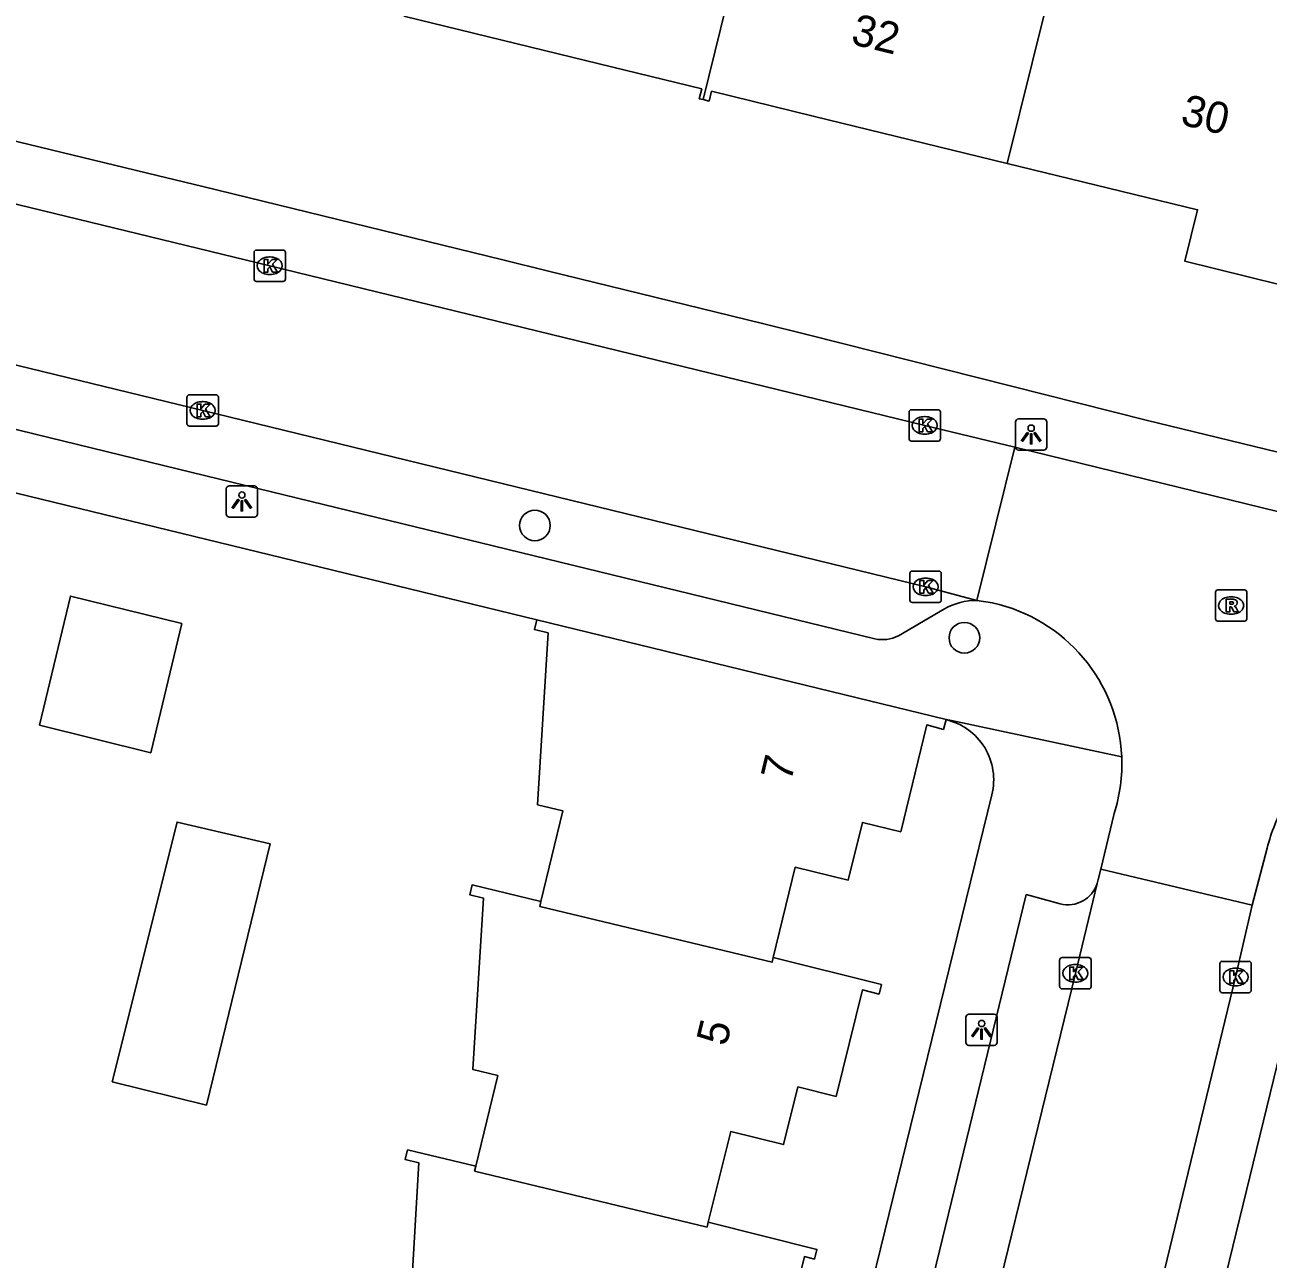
# Model space of a CAD drawing. Extents: x 163268 to 164360, y 381529 to 382285.
# Drawn here: x 164022.91 to 164062.59, y 382157.89 to 382197.29 of the extents above; entities that cross this region are included whole.
import ezdxf

# ---------------------------------------------------------------- set-up
doc = ezdxf.new("R2010")
doc.units = 0
for name, color, linetype in [('IMGEO_Boom', 7, 'Continuous'), ('IMGEO_Kolk', 7, 'Continuous'), ('IMGEO_Lichtpunt', 7, 'Continuous'), ('IMGEO_Muur', 7, 'Continuous'), ('IMGEO_Pand', 7, 'Continuous'), ('IMGEO_Pand_nummerreeks', 7, 'Continuous'), ('IMGEO_Rijbaan_lokaal_open', 7, 'Continuous'), ('IMGEO_Rioolput', 7, 'Continuous'), ('IMGEO_Voetpad_open', 7, 'Continuous')]:
    doc.layers.add(name, color=color, linetype=linetype)

msp = doc.modelspace()

# ---------------------------------------------------------------- linework, layer by layer
at = {"layer": 'IMGEO_Boom'}
for centre in [(164039.189, 382181.307), (164052.897, 382177.723)]:
    msp.add_circle(centre, 0.489, dxfattribs=at)
at = {"layer": 'IMGEO_Kolk'}
for p, q in [((164030.224, 382189.172), (164030.224, 382190.024)), ((164030.299, 382190.098), (164031.151, 382190.098)), ((164031.225, 382190.024), (164031.225, 382189.172)), ((164030.712, 382189.878), (164030.737, 382189.878)), ((164030.735, 382189.318), (164030.71, 382189.318)), ((164031.151, 382189.098), (164030.299, 382189.098)), ((164028.084, 382184.554), (164028.084, 382185.406)), ((164028.159, 382185.48), (164029.011, 382185.48)), ((164028.572, 382185.26), (164028.597, 382185.26)), ((164029.085, 382185.406), (164029.085, 382184.554)), ((164051.132, 382184.076), (164051.132, 382184.928)), ((164051.207, 382185.002), (164052.059, 382185.002)), ((164051.62, 382184.782), (164051.645, 382184.782)), ((164052.133, 382184.928), (164052.133, 382184.076)), ((164029.011, 382184.48), (164028.159, 382184.48)), ((164028.595, 382184.7), (164028.57, 382184.7)), ((164052.059, 382184.002), (164051.207, 382184.002)), ((164051.643, 382184.222), (164051.618, 382184.222)), ((164051.16, 382178.924), (164051.16, 382179.776)), ((164051.235, 382179.85), (164052.087, 382179.85)), ((164051.648, 382179.63), (164051.673, 382179.63)), ((164052.161, 382179.776), (164052.161, 382178.924)), ((164052.087, 382178.85), (164051.235, 382178.85)), ((164051.671, 382179.07), (164051.646, 382179.07)), ((164055.939, 382166.587), (164055.939, 382167.439)), ((164056.014, 382167.513), (164056.866, 382167.513)), ((164056.94, 382167.439), (164056.94, 382166.587)), ((164061.053, 382166.469), (164061.053, 382167.321)), ((164061.128, 382167.395), (164061.98, 382167.395)), ((164062.054, 382167.321), (164062.054, 382166.469)), ((164056.427, 382167.293), (164056.452, 382167.293)), ((164061.541, 382167.175), (164061.566, 382167.175)), ((164056.866, 382166.513), (164056.014, 382166.513)), ((164056.45, 382166.733), (164056.425, 382166.733)), ((164061.564, 382166.615), (164061.539, 382166.615)), ((164061.98, 382166.395), (164061.128, 382166.395))]:
    msp.add_line(p, q, dxfattribs=at)
for points in [[(164030.224, 382189.172), (164030.224, 382190.024)], [(164030.299, 382190.098), (164031.151, 382190.098)], [(164031.225, 382190.024), (164031.225, 382189.172)], [(164030.545, 382189.798), (164030.668, 382189.798), (164030.668, 382189.647), (164030.798, 382189.798), (164030.962, 382189.798), (164030.816, 382189.647), (164030.969, 382189.398), (164030.817, 382189.398), (164030.732, 382189.562), (164030.668, 382189.495), (164030.668, 382189.398), (164030.545, 382189.398), (164030.545, 382189.798)], [(164031.151, 382189.098), (164030.299, 382189.098)], [(164028.084, 382184.554), (164028.084, 382185.406)], [(164028.159, 382185.48), (164029.011, 382185.48)], [(164028.405, 382185.18), (164028.528, 382185.18), (164028.528, 382185.029), (164028.658, 382185.18), (164028.822, 382185.18), (164028.676, 382185.029), (164028.829, 382184.78), (164028.677, 382184.78), (164028.592, 382184.944), (164028.528, 382184.877), (164028.528, 382184.78), (164028.405, 382184.78), (164028.405, 382185.18)], [(164029.085, 382185.406), (164029.085, 382184.554)], [(164051.132, 382184.076), (164051.132, 382184.928)], [(164051.207, 382185.002), (164052.059, 382185.002)], [(164052.133, 382184.928), (164052.133, 382184.076)], [(164029.011, 382184.48), (164028.159, 382184.48)], [(164051.453, 382184.702), (164051.576, 382184.702), (164051.576, 382184.551), (164051.706, 382184.702), (164051.87, 382184.702), (164051.724, 382184.551), (164051.877, 382184.302), (164051.725, 382184.302), (164051.64, 382184.466), (164051.576, 382184.399), (164051.576, 382184.302), (164051.453, 382184.302), (164051.453, 382184.702)], [(164052.059, 382184.002), (164051.207, 382184.002)], [(164051.16, 382178.924), (164051.16, 382179.776)], [(164051.235, 382179.85), (164052.087, 382179.85)], [(164052.161, 382179.776), (164052.161, 382178.924)], [(164051.481, 382179.55), (164051.604, 382179.55), (164051.604, 382179.399), (164051.734, 382179.55), (164051.898, 382179.55), (164051.752, 382179.399), (164051.905, 382179.15), (164051.753, 382179.15), (164051.668, 382179.314), (164051.604, 382179.247), (164051.604, 382179.15), (164051.481, 382179.15), (164051.481, 382179.55)], [(164052.087, 382178.85), (164051.235, 382178.85)], [(164055.939, 382166.587), (164055.939, 382167.439)], [(164056.014, 382167.513), (164056.866, 382167.513)], [(164056.94, 382167.439), (164056.94, 382166.587)], [(164061.053, 382166.469), (164061.053, 382167.321)], [(164061.128, 382167.395), (164061.98, 382167.395)], [(164062.054, 382167.321), (164062.054, 382166.469)], [(164056.26, 382167.213), (164056.383, 382167.213), (164056.383, 382167.062), (164056.513, 382167.213), (164056.677, 382167.213), (164056.531, 382167.062), (164056.684, 382166.813), (164056.532, 382166.813), (164056.447, 382166.977), (164056.383, 382166.91), (164056.383, 382166.813), (164056.26, 382166.813), (164056.26, 382167.213)], [(164061.374, 382167.095), (164061.497, 382167.095), (164061.497, 382166.944), (164061.627, 382167.095), (164061.791, 382167.095), (164061.645, 382166.944), (164061.798, 382166.695), (164061.646, 382166.695), (164061.561, 382166.859), (164061.497, 382166.792), (164061.497, 382166.695), (164061.374, 382166.695), (164061.374, 382167.095)], [(164056.866, 382166.513), (164056.014, 382166.513)], [(164061.98, 382166.395), (164061.128, 382166.395)]]:
    msp.add_lwpolyline(points, dxfattribs=at)
for centre, start, end in [((164030.301, 382190.022), 91.552, 178.448), ((164030.301, 382190.022), 91.552, 178.448), ((164031.149, 382190.022), 1.552, 88.448), ((164031.149, 382190.022), 1.552, 88.448), ((164030.301, 382189.174), 181.552, 268.448), ((164030.301, 382189.174), 181.552, 268.448), ((164031.149, 382189.174), 271.552, 358.448), ((164031.149, 382189.174), 271.552, 358.448), ((164028.161, 382185.404), 91.552, 178.448), ((164028.161, 382185.404), 91.552, 178.448), ((164029.009, 382185.404), 1.552, 88.448), ((164029.009, 382185.404), 1.552, 88.448), ((164051.209, 382184.926), 91.552, 178.448), ((164051.209, 382184.926), 91.552, 178.448), ((164052.057, 382184.926), 1.552, 88.448), ((164052.057, 382184.926), 1.552, 88.448), ((164028.161, 382184.556), 181.552, 268.448), ((164028.161, 382184.556), 181.552, 268.448), ((164029.009, 382184.556), 271.552, 358.448), ((164029.009, 382184.556), 271.552, 358.448), ((164051.209, 382184.078), 181.552, 268.448), ((164051.209, 382184.078), 181.552, 268.448), ((164052.057, 382184.078), 271.552, 358.448), ((164052.057, 382184.078), 271.552, 358.448), ((164051.237, 382179.774), 91.552, 178.448), ((164051.237, 382179.774), 91.552, 178.448), ((164052.085, 382179.774), 1.552, 88.448), ((164052.085, 382179.774), 1.552, 88.448), ((164051.237, 382178.926), 181.552, 268.448), ((164051.237, 382178.926), 181.552, 268.448), ((164052.085, 382178.926), 271.552, 358.448), ((164052.085, 382178.926), 271.552, 358.448), ((164056.016, 382167.437), 91.552, 178.448), ((164056.016, 382167.437), 91.552, 178.448), ((164056.864, 382167.437), 1.552, 88.448), ((164056.864, 382167.437), 1.552, 88.448), ((164061.13, 382167.319), 91.552, 178.448), ((164061.13, 382167.319), 91.552, 178.448), ((164061.978, 382167.319), 1.552, 88.448), ((164061.978, 382167.319), 1.552, 88.448), ((164056.016, 382166.589), 181.552, 268.448), ((164056.016, 382166.589), 181.552, 268.448), ((164056.864, 382166.589), 271.552, 358.448), ((164056.864, 382166.589), 271.552, 358.448), ((164061.13, 382166.471), 181.552, 268.448), ((164061.13, 382166.471), 181.552, 268.448), ((164061.978, 382166.471), 271.552, 358.448), ((164061.978, 382166.471), 271.552, 358.448)]:
    msp.add_arc(centre, 0.0765, start, end, dxfattribs=at)
for centre, major_axis, ratio, start_param, end_param in [((164030.711, 382189.598), (-0.387, 0.002), 0.722429, 4.712389, 7.853982), ((164030.736, 382189.598), (-0.39, 0.002), 0.717154, 1.570796, 4.712389), ((164028.571, 382184.98), (-0.387, 0.002), 0.722429, 4.712389, 7.853982), ((164028.596, 382184.98), (-0.39, 0.002), 0.717154, 1.570796, 4.712389), ((164051.619, 382184.502), (-0.387, 0.002), 0.722429, 4.712389, 7.853982), ((164051.644, 382184.502), (-0.39, 0.002), 0.717154, 1.570796, 4.712389), ((164051.647, 382179.35), (-0.387, 0.002), 0.722429, 4.712389, 7.853982), ((164051.672, 382179.35), (-0.39, 0.002), 0.717154, 1.570796, 4.712389), ((164056.426, 382167.013), (-0.387, 0.002), 0.722429, 4.712389, 7.853982), ((164056.451, 382167.013), (-0.39, 0.002), 0.717154, 1.570796, 4.712389), ((164061.54, 382166.895), (-0.387, 0.002), 0.722429, 4.712389, 7.853982), ((164061.565, 382166.895), (-0.39, 0.002), 0.717154, 1.570796, 4.712389)]:
    msp.add_ellipse(centre, major_axis=major_axis, ratio=ratio, start_param=start_param, end_param=end_param, dxfattribs=at)
at = {"layer": 'IMGEO_Lichtpunt'}
for p, q in [((164054.53, 382184.615), (164054.53, 382183.808)), ((164054.53, 382184.615), (164054.53, 382183.808)), ((164055.432, 382184.71), (164054.624, 382184.71)), ((164055.432, 382184.71), (164054.624, 382184.71)), ((164055.526, 382183.808), (164055.526, 382184.615)), ((164055.526, 382183.808), (164055.526, 382184.615)), ((164054.624, 382183.714), (164055.432, 382183.714)), ((164054.624, 382183.714), (164055.432, 382183.714)), ((164029.337, 382182.479), (164029.337, 382181.672)), ((164029.337, 382182.479), (164029.337, 382181.672)), ((164030.239, 382182.574), (164029.431, 382182.574)), ((164030.239, 382182.574), (164029.431, 382182.574)), ((164030.333, 382181.672), (164030.333, 382182.479)), ((164030.333, 382181.672), (164030.333, 382182.479)), ((164029.431, 382181.578), (164030.239, 382181.578)), ((164029.431, 382181.578), (164030.239, 382181.578)), ((164052.947, 382165.613), (164052.947, 382164.806)), ((164052.947, 382165.613), (164052.947, 382164.806)), ((164053.849, 382165.708), (164053.041, 382165.708)), ((164053.849, 382165.708), (164053.041, 382165.708)), ((164053.943, 382164.806), (164053.943, 382165.613)), ((164053.943, 382164.806), (164053.943, 382165.613)), ((164053.041, 382164.712), (164053.849, 382164.712)), ((164053.041, 382164.712), (164053.849, 382164.712))]:
    msp.add_line(p, q, dxfattribs=at)
for points in [[(164054.904, 382184.279), (164054.943, 382184.251), (164054.755, 382183.989), (164054.717, 382184.016), (164054.904, 382184.279)], [(164055.006, 382184.231), (164055.053, 382184.231), (164055.053, 382183.909), (164055.006, 382183.909), (164055.006, 382184.231)], [(164055.116, 382184.251), (164055.154, 382184.278), (164055.341, 382184.016), (164055.302, 382183.988), (164055.116, 382184.251)], [(164029.711, 382182.143), (164029.75, 382182.115), (164029.562, 382181.853), (164029.524, 382181.88), (164029.711, 382182.143)], [(164029.813, 382182.095), (164029.86, 382182.095), (164029.86, 382181.773), (164029.813, 382181.773), (164029.813, 382182.095)], [(164029.923, 382182.115), (164029.961, 382182.142), (164030.148, 382181.88), (164030.109, 382181.852), (164029.923, 382182.115)], [(164053.321, 382165.277), (164053.36, 382165.249), (164053.172, 382164.987), (164053.134, 382165.014), (164053.321, 382165.277)], [(164053.423, 382165.229), (164053.47, 382165.229), (164053.47, 382164.907), (164053.423, 382164.907), (164053.423, 382165.229)], [(164053.533, 382165.249), (164053.571, 382165.276), (164053.758, 382165.014), (164053.719, 382164.986), (164053.533, 382165.249)]]:
    msp.add_lwpolyline(points, dxfattribs=at)
for centre in [(164055.029, 382184.413), (164029.836, 382182.277), (164053.446, 382165.411)]:
    msp.add_circle(centre, 0.0994, dxfattribs=at)
for centre, start, end in [((164054.624, 382184.615), 90, 180), ((164054.624, 382184.615), 90, 180), ((164055.432, 382184.615), 0, 90), ((164055.432, 382184.615), 0, 90), ((164054.624, 382183.808), 180, 270), ((164054.624, 382183.808), 180, 270), ((164055.432, 382183.808), 270, 0), ((164055.432, 382183.808), 270, 360), ((164029.431, 382182.479), 90, 180), ((164029.431, 382182.479), 90, 180), ((164030.239, 382182.479), 0, 90), ((164030.239, 382182.479), 0, 90), ((164029.431, 382181.672), 180, 270), ((164029.431, 382181.672), 180, 270), ((164030.239, 382181.672), 270, 0), ((164030.239, 382181.672), 270, 360), ((164053.041, 382165.613), 90, 180), ((164053.041, 382165.613), 90, 180), ((164053.849, 382165.613), 0, 90), ((164053.849, 382165.613), 0, 90), ((164053.041, 382164.806), 180, 270), ((164053.041, 382164.806), 180, 270), ((164053.849, 382164.806), 270, 0), ((164053.849, 382164.806), 270, 360)]:
    msp.add_arc(centre, 0.0946, start, end, dxfattribs=at)
at = {"layer": 'IMGEO_Muur'}
for points in [[(164028.592, 382192.123), (164038.165, 382189.784)], [(164047.909, 382187.392), (164058.705, 382184.67)], [(164039.249, 382178.295), (164020.573, 382182.844)]]:
    msp.add_lwpolyline(points, dxfattribs=at)
at = {"layer": 'IMGEO_Pand'}
for points in [[(164044.56, 382194.901), (164046.218, 382201.655)], [(164054.261, 382192.866), (164055.863, 382199.302)], [(164044.56, 382194.901), (164044.437, 382194.931), (164044.513, 382195.242), (164041.24, 382196.04), (164035.002, 382197.561)], [(164054.261, 382192.866), (164048.074, 382194.375), (164044.826, 382195.167), (164044.749, 382194.855), (164044.56, 382194.901)], [(164065.158, 382188.061), (164064.929, 382188.116), (164065.011, 382188.487), (164059.939, 382189.741), (164060.339, 382191.384), (164054.261, 382192.866)], [(164023.379, 382174.93), (164026.927, 382174.055), (164027.918, 382178.178), (164024.37, 382179.053), (164023.379, 382174.93)], [(164039.249, 382178.295), (164039.171, 382177.983), (164039.608, 382177.876), (164039.275, 382172.395), (164040.078, 382172.202), (164039.382, 382169.304)], [(164052.312, 382175.11), (164039.249, 382178.295)], [(164046.797, 382167.522), (164047.5, 382170.401), (164049.19, 382169.987), (164049.641, 382171.832), (164050.864, 382171.532), (164051.697, 382174.941), (164052.228, 382174.798), (164052.312, 382175.11)], [(164028.706, 382162.801), (164030.739, 382171.145), (164027.769, 382171.841), (164025.699, 382163.554), (164028.706, 382162.801)], [(164039.382, 382169.304), (164037.185, 382169.832), (164037.11, 382169.521), (164037.547, 382169.415), (164037.208, 382163.942), (164038.005, 382163.749), (164037.303, 382160.854)], [(164039.382, 382169.304), (164039.345, 382169.148), (164046.759, 382167.367), (164046.797, 382167.522)], [(164044.724, 382159.068), (164045.438, 382161.961), (164047.127, 382161.544), (164047.582, 382163.388), (164048.805, 382163.086), (164049.643, 382166.481), (164050.177, 382166.351), (164050.251, 382166.654), (164046.797, 382167.522)], [(164037.303, 382160.854), (164035.125, 382161.378), (164035.05, 382161.067), (164035.487, 382160.961), (164035.163, 382155.493), (164035.958, 382155.3), (164035.256, 382152.409)], [(164044.724, 382159.068), (164044.686, 382158.913), (164037.265, 382160.699), (164037.303, 382160.854)], [(164042.869, 382150.558), (164043.584, 382153.452), (164045.274, 382153.035), (164045.73, 382154.88), (164046.954, 382154.578), (164047.792, 382157.973), (164048.111, 382157.893), (164048.189, 382158.199), (164044.724, 382159.068)]]:
    msp.add_lwpolyline(points, dxfattribs=at)
at = {"layer": 'IMGEO_Rijbaan_lokaal_open'}
for points in [[(164009.119, 382194.852), (164010.84, 382194.429), (164030.724, 382189.597), (164051.633, 382184.501), (164054.512, 382183.806)], [(164053.294, 382178.917), (164051.662, 382179.351), (164028.586, 382184.982), (164010.818, 382189.298), (164007.933, 382190.004)], [(164054.512, 382183.806), (164053.294, 382178.917)], [(164071.318, 382179.688), (164054.512, 382183.806)], [(164053.294, 382178.917), (164053.79, 382178.837)], [(164057.256, 382170.333), (164057.677, 382172.109)], [(164062.564, 382171.012), (164062.081, 382169.185)], [(164057.135, 382169.884), (164057.165, 382170.006), (164057.256, 382170.333)], [(164057.256, 382170.333), (164062.081, 382169.185)], [(164057.135, 382169.884), (164056.44, 382167.012), (164052.625, 382151.386)], [(164062.081, 382169.185), (164061.553, 382166.894), (164057.77, 382151.298), (164051.259, 382124.564), (164046.634, 382105.618), (164041.183, 382083.235), (164040.553, 382080.61)]]:
    msp.add_lwpolyline(points, dxfattribs=at)
for centre, radius, start, end in [((164052.671, 382173.704), 5.253, 2.3775, 77.7021), ((164052.669, 382173.703), 5.256, 342.3446, 2.3875), ((164067.958, 382169.672), 5.558, 149.8885, 166.0455)]:
    msp.add_arc(centre, radius, start, end, dxfattribs=at)
at = {"layer": 'IMGEO_Rioolput'}
for p, q in [((164060.987, 382179.253), (164061.839, 382179.253)), ((164060.912, 382178.327), (164060.912, 382179.179)), ((164061.4, 382179.033), (164061.425, 382179.033)), ((164061.913, 382179.179), (164061.913, 382178.327)), ((164061.423, 382178.473), (164061.398, 382178.473)), ((164061.839, 382178.253), (164060.987, 382178.253))]:
    msp.add_line(p, q, dxfattribs=at)
for points in [[(164060.987, 382179.253), (164061.839, 382179.253)], [(164060.912, 382178.327), (164060.912, 382179.179)], [(164061.501, 382178.951), (164061.249, 382178.953), (164061.249, 382178.553)], [(164061.427, 382178.872), (164061.373, 382178.872), (164061.373, 382178.791)], [(164061.913, 382179.179), (164061.913, 382178.327)], [(164061.249, 382178.553), (164061.373, 382178.553), (164061.373, 382178.715), (164061.384, 382178.715)], [(164061.373, 382178.791), (164061.425, 382178.791)], [(164061.431, 382178.686), (164061.502, 382178.553), (164061.642, 382178.553), (164061.577, 382178.679)], [(164061.839, 382178.253), (164060.987, 382178.253)]]:
    msp.add_lwpolyline(points, dxfattribs=at)
for centre, radius, start, end in [((164060.989, 382179.177), 0.0765, 91.552, 178.448), ((164060.989, 382179.177), 0.0765, 91.552, 178.448), ((164061.837, 382179.177), 0.0765, 1.552, 88.448), ((164061.837, 382179.177), 0.0765, 1.552, 88.448), ((164061.433, 382178.776), 0.0964, 77.0061, 93.1865), ((164061.447, 382178.833), 0.0378, 276.6634, 79.6772), ((164061.5, 382178.841), 0.109, 350.3612, 89.416), ((164061.498, 382178.841), 0.112, 277.5842, 350.9817), ((164061.383, 382178.662), 0.0533, 26.0293, 88.6989), ((164061.409, 382178.98), 0.19, 274.7715, 282.9687), ((164061.482, 382178.626), 0.108, 29.5134, 73.7905), ((164060.989, 382178.329), 0.0765, 181.552, 268.448), ((164060.989, 382178.329), 0.0765, 181.552, 268.448), ((164061.837, 382178.329), 0.0765, 271.552, 358.448), ((164061.837, 382178.329), 0.0765, 271.552, 358.448)]:
    msp.add_arc(centre, radius, start, end, dxfattribs=at)
for centre, major_axis, ratio, start_param, end_param in [((164061.399, 382178.753), (-0.387, 0.002), 0.722429, 4.712389, 7.853982), ((164061.424, 382178.753), (-0.39, 0.002), 0.717154, 1.570796, 4.712389)]:
    msp.add_ellipse(centre, major_axis=major_axis, ratio=ratio, start_param=start_param, end_param=end_param, dxfattribs=at)
at = {"layer": 'IMGEO_Voetpad_open'}
for points in [[(163997.333, 382199.623), (164008.014, 382197.021), (164009.651, 382196.637), (164018.856, 382194.48), (164020.313, 382194.125), (164027.135, 382192.479), (164028.592, 382192.123), (164038.165, 382189.784), (164039.622, 382189.428), (164046.455, 382187.759), (164047.909, 382187.392), (164058.705, 382184.67), (164069.384, 382182.068), (164080.238, 382179.509), (164081.698, 382179.165), (164088.512, 382177.491), (164089.97, 382177.138), (164099.541, 382174.816), (164100.999, 382174.463), (164107.813, 382172.789)], [(164009.899, 382187.477), (164028.244, 382182.998), (164050.035, 382177.688)], [(164039.249, 382178.295), (164020.573, 382182.844)], [(164050.798, 382177.79), (164052.264, 382178.644)], [(164057.92, 382173.922), (164052.486, 382175.086), (164052.312, 382175.11)], [(164053.773, 382172.715), (164048.04, 382149.326), (164049.998, 382148.86), (164048.546, 382142.852), (164046.57, 382143.324)], [(164041.028, 382074.335), (164055.615, 382134.307), (164064.396, 382170.281)], [(164052.625, 382151.386), (164050.579, 382151.896), (164054.871, 382169.526), (164055.96, 382169.231)]]:
    msp.add_lwpolyline(points, dxfattribs=at)
for centre, radius, start, end in [((164053.276, 382176.904), 2.013, 89.4962, 120.1935), ((164050.273, 382178.809), 1.146, 257.9965, 297.2321), ((164051.867, 382173.195), 1.966, 345.8571, 76.911), ((164056.206, 382170.172), 0.972, 255.3316, 342.7942)]:
    msp.add_arc(centre, radius, start, end, dxfattribs=at)

# ---------------------------------------------------------------- texts
at = {"layer": 'IMGEO_Pand_nummerreeks'}
for s, rotation, p in [('32', 346.3028, (164049.239, 382196.685)), ('30', 346.2644, (164059.76, 382194.117)), ('7', 76.2637, (164047.356, 382173.095)), ('5', 76.1394, (164045.299, 382164.656))]:
    msp.add_text(s, height=1, rotation=rotation, dxfattribs=at).set_placement(p)

doc.saveas('drawing.dxf')
